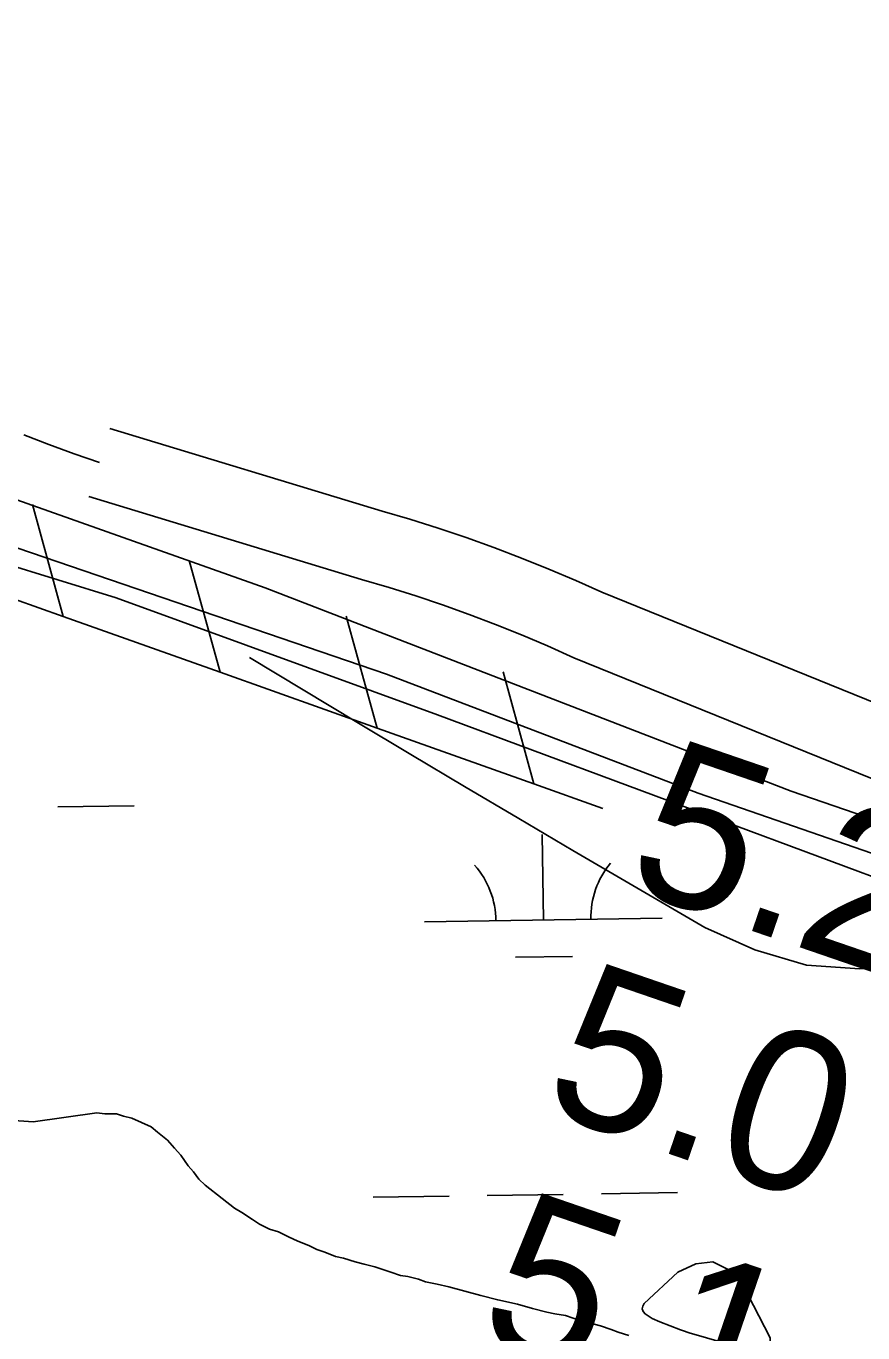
# Model space of a CAD drawing. Extents: x 3823584 to 3861785, y 301729 to 327625.
# Drawn here: x 3848399 to 3848751, y 321685 to 322235 of the extents above; entities that cross this region are included whole.
import ezdxf

# ---------------------------------------------------------------- set-up
doc = ezdxf.new("R2010")
doc.units = 0
for name, color, linetype in [('V-LEVE-TOET', 7, 'Continuous'), ('V-RIVR-EDGE', 7, 'Continuous'), ('V-RIVR-RANG', 7, 'Continuous'), ('V-ROAD-CNTR', 7, 'Continuous'), ('V-RRAP-FSHR', 7, 'Continuous'), ('V-SITE-OTLN', 7, 'Continuous'), ('V-TOPO-MINR', 7, 'Continuous'), ('V-WETL-SWMP', 7, 'Continuous')]:
    doc.layers.add(name, color=color, linetype=linetype)

msp = doc.modelspace()

# ---------------------------------------------------------------- linework, layer by layer
at = {"layer": 'V-LEVE-TOET'}
msp.add_lwpolyline([(3850014.742, 321433.367), (3849850.0500000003, 321489.54), (3849734.295, 321528.69800000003), (3849618.012, 321568.38), (3849498.026, 321612.238), (3849360.6890000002, 321660.183), (3849221.752, 321711.795), (3849053.8680000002, 321774.771), (3848928.632, 321818.594), (3848820.187, 321864.101), (3848681.799, 321912.04), (3848550.748, 321962.126), (3848384.4790000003, 322018.815)], dxfattribs=at)
at = {"layer": 'V-RIVR-EDGE'}
msp.add_spline([(3847485.8319481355, 322118.89418184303), (3847496.8254138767, 322121.7008250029), (3847515.1529831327, 322119.6628313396), (3847532.2711583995, 322112.04833857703), (3847562.928599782, 322100.01648242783), (3847601.149290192, 322084.3791098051), (3847633.7846123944, 322066.364338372), (3847660.4508157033, 322051.9511415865), (3847687.916054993, 322038.333038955), (3847710.6097439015, 322029.11061966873), (3847727.3372702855, 322024.68537263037), (3847746.4658464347, 322024.239538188), (3847772.76406636, 322022.1818353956), (3847789.502432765, 322022.1404462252), (3847814.5932296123, 322015.30330940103), (3847849.643397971, 322006.8474060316), (3847887.4842795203, 321998.78313700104), (3847930.1124787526, 321992.6997051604), (3847958.8107629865, 321994.2228824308), (3847986.7169094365, 321997.74069328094), (3848006.664230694, 322006.0606036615), (3848050.1584769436, 322027.87247824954), (3848078.8892812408, 322042.5472291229), (3848100.019389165, 322045.6832601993), (3848111.5758471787, 322045.2561494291), (3848118.7445054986, 322043.2457485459), (3848125.108215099, 322038.0490583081), (3848139.0420719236, 322032.0365793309), (3848150.9881933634, 322028.02169030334), (3848157.752406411, 322023.62107967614), (3848160.9229284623, 322016.43961042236), (3848161.2889409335, 322003.2870513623), (3848156.847926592, 321980.18300444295), (3848146.788038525, 321941.1514525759), (3848133.093070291, 321882.600675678), (3848120.213890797, 321831.6200460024), (3848106.5297625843, 321777.4531269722), (3848089.6485049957, 321719.7072987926), (3848088.3819545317, 321691.0159127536), (3848082.6753751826, 321639.6190123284), (3848084.198552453, 321610.92072809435), (3848092.5036809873, 321584.9954188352), (3848100.013715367, 321559.8691455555), (3848108.743983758, 321544.7032292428), (3848122.2724098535, 321535.90200798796), (3848129.839600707, 321533.89062164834), (3848142.2039638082, 321537.8453978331), (3848150.2002363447, 321548.1875345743), (3848164.221798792, 321577.6444510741), (3848176.2191639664, 321594.35325378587), (3848203.3607654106, 321611.02460915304), (3848216.535989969, 321620.55686989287), (3848235.3192482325, 321641.6327777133), (3848244.9214763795, 321656.75336302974), (3848252.921690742, 321668.6896299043), (3848262.918509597, 321682.2150996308), (3848279.265241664, 321684.96442365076), (3848288.834949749, 321686.9334353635), (3848305.185623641, 321691.2768895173), (3848321.9269464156, 321692.43109794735), (3848346.234474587, 321691.1753875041), (3848371.3292132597, 321685.9323808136), (3848402.388143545, 321675.0951368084), (3848451.7716867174, 321661.0243015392), (3848503.954812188, 321650.93189340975), (3848552.1457141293, 321638.0596121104), (3848581.61347065, 321628.42190753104), (3848609.881687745, 321617.193029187), (3848655.6606999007, 321595.9574774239), (3848686.7166738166, 321583.924635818), (3848744.07579494, 321571.82675408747), (3848779.9230283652, 321563.3688798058), (3848810.591309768, 321555.7208815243), (3848821.3388772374, 321550.5133512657), (3848849.5795015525, 321528.125561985), (3848851.9460603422, 321518.1563359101), (3848851.846529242, 321477.90455003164), (3848854.173669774, 321451.99402261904), (3848860.086617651, 321425.676093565), (3848874.3717050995, 321400.53306752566), (3848881.1300054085, 321393.74126169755), (3848884.7167982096, 321393.73239258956), (3848893.0918941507, 321396.1028932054), (3848902.2817933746, 321405.64500850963), (3848925.893758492, 321445.4401199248), (3848940.326664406, 321480.0769739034), (3848949.1475947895, 321501.57605066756), (3848955.1354373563, 321505.54659415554), (3848963.9110367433, 321508.71317438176), (3848975.4694656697, 321509.0831286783), (3848992.1910793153, 321502.2666864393), (3849005.331812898, 321497.8503085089), (3849017.286803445, 321497.4222122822), (3849023.654454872, 321493.81965217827), (3849024.437723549, 321488.2382257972), (3849019.6395658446, 321481.8735307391), (3849017.229646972, 321474.3073253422), (3849016.805492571, 321463.9464649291), (3849024.363814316, 321458.34828578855), (3849035.909432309, 321453.5373171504), (3849041.8962894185, 321457.1093281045), (3849044.700798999, 321463.08041791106), (3849048.7216007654, 321477.4177345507), (3849052.7157952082, 321480.99467278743), (3849059.092315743, 321480.97890548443), (3849069.845795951, 321478.16257042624), (3849073.834077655, 321479.3483134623), (3849077.429739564, 321482.92623715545), (3849084.603325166, 321482.90849893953), (3849092.5749612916, 321483.2873223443), (3849099.760372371, 321488.05197452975), (3849106.157587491, 321496.40539042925), (3849113.739560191, 321500.3719920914), (3849122.5023486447, 321498.3576493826), (3849122.8880702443, 321493.17574099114), (3849126.864526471, 321489.57909362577), (3849134.03614116, 321488.7642903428), (3849139.2298750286, 321493.932402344), (3849143.6245729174, 321498.3054201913), (3849152.39327411, 321498.68227268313), (3849163.550214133, 321497.8576148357), (3849169.90406917, 321488.67559926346), (3849169.8814036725, 321479.50935099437), (3849177.4357835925, 321472.3170417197), (3849189.7824084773, 321469.0982323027), (3849207.3178399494, 321469.05487221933), (3849217.670816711, 321465.442457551), (3849228.8119894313, 321458.24127916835), (3849242.7507735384, 321454.22146285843), (3849253.112619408, 321454.1958409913), (3849266.253352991, 321449.7794630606), (3849284.95481837, 321437.77717060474), (3849300.0665345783, 321424.5881496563), (3849310.3948749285, 321411.01242165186), (3849335.4610353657, 321394.2119714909), (3849341.019796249, 321385.8289918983), (3849340.2089347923, 321380.2515073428), (3849335.791571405, 321366.71224122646), (3849330.5860120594, 321356.76173882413), (3849327.7765751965, 321348.7979863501), (3849327.7539096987, 321339.63173808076), (3849334.5191082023, 321335.62965998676), (3849341.6936792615, 321336.01045430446), (3849353.235355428, 321329.6053555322), (3849357.2226516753, 321330.39256603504), (3849361.6341023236, 321341.54063695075), (3849362.86123453, 321354.2907216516), (3849358.5167949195, 321370.2428630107), (3849360.9296701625, 321379.00466600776), (3849365.7219151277, 321382.97816586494), (3849372.894515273, 321382.5618951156), (3849380.0572608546, 321378.16029903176), (3849383.6223736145, 321369.3837141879), (3849384.3859331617, 321355.8316371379), (3849389.9456795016, 321347.84719007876), (3849390.322531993, 321339.07848888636), (3849391.503347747, 321333.0975445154), (3849396.2857381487, 321333.08571903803), (3849403.8657399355, 321336.25525563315), (3849413.4462880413, 321342.6081252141), (3849423.832770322, 321352.5458166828), (3849431.4137575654, 321356.1138858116), (3849446.954555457, 321355.2783879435), (3849454.10843193, 321347.2899990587), (3849456.4759761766, 321337.7193055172), (3849456.0380253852, 321321.77898963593), (3849460.4011886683, 321313.3989664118), (3849464.785046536, 321313.38812639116), (3849472.3620919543, 321315.3620653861), (3849476.7725571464, 321326.11160376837), (3849481.594365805, 321342.041079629), (3849482.0244329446, 321354.7931352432), (3849488.4255898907, 321364.7406812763), (3849497.613518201, 321373.485731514), (3849505.583183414, 321373.06748985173), (3849506.7639991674, 321367.0865454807), (3849508.6847235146, 321337.98874325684), (3849517.004633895, 321318.0414219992), (3849525.7516550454, 321309.6505587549), (3849556.405154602, 321296.0245724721), (3849589.84936735, 321282.79022052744), (3849615.3170166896, 321267.1843825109), (3849652.7298020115, 321247.1651229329), (3849680.6004720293, 321236.3357625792), (3849706.493261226, 321231.4893175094), (3849749.1037222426, 321218.23230006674), (3849784.949970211, 321209.3758932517), (3849883.3126112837, 321178.844012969), (3849916.3504078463, 321162.4223862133), (3849957.3637823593, 321147.973712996), (3850015.9106174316, 321132.6846146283), (3850039.7969475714, 321122.26364137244), (3850070.460301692, 321112.62298042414), (3850077.611221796, 321103.4389939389), (3850086.764659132, 321098.23540550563), (3850097.9166718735, 321095.4180849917), (3850106.2809277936, 321093.4047277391), (3850115.4511178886, 321094.9761923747), (3850156.4713905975, 321083.31724689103), (3850187.132773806, 321072.87952087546), (3850213.8068607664, 321061.65458435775), (3850219.772037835, 321056.4588795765), (3850225.726374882, 321046.87931692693), (3850233.2896239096, 321043.2738004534), (3850252.8039216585, 321037.64605761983), (3850275.1128744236, 321034.0040792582), (3850281.879058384, 321030.4005336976), (3850281.8613201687, 321023.22694809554), (3850290.617210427, 321018.4228776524), (3850304.969308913, 321020.38006388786), (3850314.14738266, 321025.1397887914), (3850315.760236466, 321032.70796510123), (3850319.76231456, 321039.47316360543), (3850326.942798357, 321042.24515312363), (3850337.297746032, 321039.4298035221), (3850343.2589812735, 321032.63996860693), (3850344.4191024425, 321018.2898410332), (3850345.6018891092, 321013.1059617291), (3850351.180359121, 321012.69363280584), (3850354.7770064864, 321016.67008903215), (3850359.5603823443, 321017.05679608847), (3850367.528076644, 321015.8414893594), (3850390.624239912, 321008.2122147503), (3850421.292521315, 321000.56421646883), (3850470.6740935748, 320985.6963161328), (3850512.4904458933, 320973.6368672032), (3850567.055897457, 320959.95175353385), (3850598.5192730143, 320951.5047192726), (3850649.8866097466, 320933.84216391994), (3850703.250550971, 320917.7688114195), (3850714.3936946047, 320911.3646981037), (3850717.573085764, 320907.7700216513), (3850721.5584110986, 320907.76016708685), (3850726.741304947, 320908.5444212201), (3850733.5252271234, 320912.1144612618), (3850744.6841380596, 320912.0868684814), (3850756.635186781, 320910.0646421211), (3850793.664221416, 320896.02435600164), (3850824.7162535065, 320882.3973842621), (3850855.385520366, 320875.14791851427), (3850872.111075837, 320869.9256064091), (3850881.27929502, 320870.7000059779), (3850900.0073677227, 320869.4580919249), (3850910.3564026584, 320864.2515471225), (3850925.0567754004, 320845.882588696), (3850938.9916176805, 320840.2686422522), (3850982.420823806, 320835.7773696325), (3851024.656403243, 320832.08611844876), (3851060.5233457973, 320831.5988948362), (3851072.0867020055, 320833.96151179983), (3851080.067207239, 320837.9271280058), (3851082.475155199, 320844.69626833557), (3851082.102244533, 320855.0590996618), (3851084.5042797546, 320859.43704479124), (3851086.898431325, 320860.62672965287), (3851091.680821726, 320860.6149041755), (3851096.845977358, 320854.2255727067), (3851104.004781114, 320848.2298464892), (3851113.56857646, 320847.80766300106), (3851129.110359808, 320847.3706976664), (3851143.04224572, 320840.5611536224), (3851145.821133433, 320836.1703975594), (3851150.5719892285, 320823.4055310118), (3851152.532131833, 320810.24903012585), (3851156.113011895, 320807.84896581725), (3851167.674397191, 320809.4145177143), (3851172.8563055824, 320809.8002393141), (3851175.6312514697, 320803.81535311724), (3851181.2107069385, 320803.80155672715), (3851190.3858243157, 320807.36568403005), (3851199.55897078, 320810.13274626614), (3851208.7252190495, 320810.1100807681), (3851239.4072968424, 320808.04153795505), (3851258.139311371, 320808.39375403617), (3851275.2762103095, 320808.3513794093), (3851293.9973848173, 320804.3197376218), (3851298.372373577, 320800.7221048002), (3851303.5188055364, 320786.76065519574), (3851309.861820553, 320773.19478175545), (3851315.8200994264, 320765.2093492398), (3851320.1901609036, 320759.61905375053), (3851338.023608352, 320718.9243897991), (3851342.77939143, 320708.15218591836), (3851345.1656593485, 320706.1536105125), (3851365.0853878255, 320703.3146099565), (3851381.420294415, 320701.2815435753), (3851407.3002726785, 320691.25417557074), (3851422.433668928, 320686.832870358), (3851431.185617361, 320680.43466978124), (3851451.4890965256, 320671.6166957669), (3851448.6845869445, 320665.64560596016), (3851438.3000755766, 320656.50497955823), (3851435.892127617, 320649.7358392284), (3851442.2479535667, 320641.3508887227), (3851483.653947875, 320624.51003484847), (3851505.9392496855, 320611.3032756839), (3851536.9883254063, 320596.48070634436), (3851589.9419086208, 320575.62594889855), (3851617.012557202, 320563.6029618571), (3851652.46519992, 320556.74020316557), (3851684.7187423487, 320545.50147025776), (3851713.3825356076, 320533.076008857), (3851730.1031637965, 320525.8610340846), (3851748.4248203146, 320521.43184522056), (3851767.555367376, 320521.78307584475), (3851777.9319950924, 320527.7354419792), (3851788.303695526, 320531.6951454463), (3851800.6582040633, 320531.6645962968), (3851816.5955635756, 320530.03104790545), (3851824.9479940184, 320523.2353002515), (3851839.260674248, 320509.2511851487), (3851853.5812381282, 320498.45533031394), (3851862.7445300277, 320497.23706721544), (3851879.884385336, 320498.390290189), (3851892.639397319, 320499.1558206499), (3851900.610047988, 320499.1361115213), (3851926.106275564, 320495.0877169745), (3851955.5740320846, 320485.4500123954), (3851994.2050805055, 320474.5940447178), (3852022.486108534, 320468.54608930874), (3852060.7097553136, 320454.10431428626), (3852092.9534431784, 320438.8802560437), (3852110.0666911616, 320429.2731006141), (3852146.7060623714, 320418.82059275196), (3852168.608598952, 320411.99133957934), (3852194.0998992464, 320405.95028236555), (3852209.236251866, 320402.724574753), (3852234.3378887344, 320400.2712957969), (3852251.0644296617, 320395.4475162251), (3852274.163549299, 320389.0138392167), (3852305.6357939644, 320384.15359775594), (3852335.115375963, 320379.2982835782), (3852352.658691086, 320382.44318376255), (3852370.19904984, 320384.3924863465), (3852387.732510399, 320383.5520611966), (3852419.199827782, 320376.6991570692), (3852438.7141255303, 320371.07141423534), (3852464.602972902, 320364.6308390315), (3852482.518213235, 320357.01437535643), (3852503.2241667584, 320349.7895460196), (3852521.141378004, 320342.9701474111), (3852536.265905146, 320334.96204939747), (3852554.9663850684, 320322.5612244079), (3852575.266907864, 320312.5476527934), (3852589.199779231, 320306.1366412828), (3852597.5551660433, 320300.53649122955), (3852608.692396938, 320291.7411827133), (3852639.754283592, 320282.09953630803), (3852661.2582876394, 320275.27126859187), (3852690.7290005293, 320266.82916161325), (3852722.59090862, 320258.38114189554), (3852744.5062561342, 320256.7328116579), (3852760.831308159, 320250.7144199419), (3852781.9377651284, 320244.2856702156), (3852812.605061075, 320236.23913940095), (3852838.090448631, 320227.80688698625), (3852860.000868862, 320224.1658940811), (3852879.1126922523, 320216.9450065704), (3852905.3971157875, 320209.3078483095), (3852940.8280784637, 320193.67737388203), (3852967.521874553, 320190.423088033), (3852993.0151457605, 320185.179095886), (3853016.1122944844, 320177.9483538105), (3853043.98887724, 320169.51018865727), (3853083.419947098, 320159.84784766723), (3853124.0446436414, 320149.3854852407), (3853164.2698221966, 320138.52557573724), (3853204.098439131, 320128.4637167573), (3853280.564456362, 320107.152284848), (3853294.5101386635, 320105.92219627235), (3853304.8769118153, 320107.88923707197), (3853317.63685108, 320110.64743020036), (3853337.1826834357, 320117.772728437), (3853356.72851579, 320124.8980266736), (3853374.6762761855, 320130.43313660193), (3853389.029360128, 320132.7888553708), (3853402.5804517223, 320133.1538823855), (3853412.940326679, 320132.331195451), (3853431.273808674, 320132.6843969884), (3853444.834754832, 320137.0347493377), (3853448.428445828, 320139.8156079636), (3853449.239307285, 320145.3930925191), (3853452.437422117, 320149.37053420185), (3853457.2267107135, 320152.14843645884), (3853468.3866071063, 320152.51937621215), (3853468.7811978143, 320150.924260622), (3853464.3638344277, 320137.38499450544), (3853464.3618635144, 320136.5879294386), (3853466.7471459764, 320134.1908214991), (3853472.715279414, 320130.1907143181), (3853479.081945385, 320126.18962168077), (3853491.4236429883, 320120.9781495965), (3853502.180079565, 320119.3574121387), (3853506.157521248, 320116.15929730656), (3853510.5334954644, 320112.96019701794), (3853514.9045423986, 320107.7684340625), (3853525.650138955, 320101.76383873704), (3853538.7918579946, 320097.74599334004), (3853552.3429495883, 320098.1110203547), (3853584.2028867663, 320088.86593557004), (3853605.7059053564, 320081.63913532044), (3853618.4362809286, 320072.4413524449), (3853651.492801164, 320063.59184382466)], degree=3, dxfattribs=at)
at = {"layer": 'V-ROAD-CNTR'}
for points in [[(3848434.388488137, 322065.4538248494), (3848548.8700444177, 322030.6894833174), (3848560.5730354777, 322027.24482174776), (3848572.4072459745, 322023.5123914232), (3848584.170695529, 322019.54857585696), (3848595.8506089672, 322015.36072226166), (3848607.4494226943, 322010.9462713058), (3848618.961328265, 322006.3075119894), (3848630.3804472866, 322001.44637325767), (3848641.320484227, 321996.53587282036), (3848797.7206849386, 321933.09090348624)], [(3848398.346, 322062.753), (3848408.829, 322058.661), (3848419.393, 322054.776), (3848430.0300000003, 322051.101)], [(3848425.671511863, 322036.74817515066), (3848540.2759555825, 322001.9465166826), (3848551.8249645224, 321998.54717825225), (3848563.1047540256, 321994.98960857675), (3848574.317304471, 321991.21142414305), (3848585.451391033, 321987.21927773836), (3848596.506577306, 321983.0117286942), (3848607.478671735, 321978.59048801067), (3848618.3615527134, 321973.95762674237), (3848629.535515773, 321968.94212717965), (3848786.8233150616, 321905.13709651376), (3848798.2853165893, 321900.84824904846), (3848809.787707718, 321896.816715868), (3848821.370025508, 321893.0257286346), (3848833.0287150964, 321889.4760932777), (3848845.844806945, 321885.8624197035), (3848852.2212128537, 321885.1998838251), (3848857.6721405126, 321884.8772965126), (3848858.261961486, 321884.8689197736)]]:
    msp.add_lwpolyline(points, dxfattribs=at)
at = {"layer": 'V-RRAP-FSHR'}
for p, q in [((3848414.85, 321986.368), (3848401.876, 322033.444)), ((3848480.796, 321962.897), (3848467.822, 322009.972)), ((3848546.7430000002, 321939.425), (3848533.769, 321986.501)), ((3848612.6890000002, 321915.954), (3848599.715, 321963.029))]:
    msp.add_line(p, q, dxfattribs=at)
for points in [[(3848414.85, 321986.368), (3848353.269, 322008.286), (3848348.913, 322009.87)], [(3848480.796, 321962.897), (3848414.849, 321986.369)], [(3848546.7430000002, 321939.425), (3848480.795, 321962.897)], [(3848612.6890000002, 321915.954), (3848546.742, 321939.425)], [(3848641.656, 321905.64400000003), (3848612.688, 321915.954)]]:
    msp.add_lwpolyline(points, dxfattribs=at)
at = {"layer": 'V-SITE-OTLN'}
msp.add_lwpolyline([(3849091.643, 322411.601), (3849021.636, 322159.998), (3848977.041, 321971.252), (3848941.4280000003, 321895.136), (3848926.486, 321851.684), (3848921.9930000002, 321838.722), (3848860.87, 321866.474), (3848842.401, 321871.207), (3848720.828, 321912.933), (3848499.793, 321998.47000000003), (3848417.894, 322027.445), (3848166.653, 322116.267), (3848101.613, 322137.072), (3848109.5100000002, 322163.127), (3848094.7770000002, 322170.38300000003), (3847619.958, 322340.685)], dxfattribs=at)
at = {"layer": 'V-TOPO-MINR'}
for points in [[(3848819.81, 321847.94), (3848772.7848946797, 321839.70810447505), (3848749.7403657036, 321838.19500999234), (3848727.258863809, 321839.8131179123), (3848705.6219025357, 321846.1280294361), (3848684.547968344, 321855.57414336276), (3848629.0585518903, 321888.02066684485), (3848606.306770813, 321901.386110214), (3848583.5912563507, 321914.8126290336), (3848560.9301418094, 321928.33076102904), (3848538.3052938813, 321941.9099684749), (3848493.11, 321969.16000000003)], [(3848711.9273788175, 321679.72210600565), (3848710.8017357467, 321678.68934827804), (3848709.131142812, 321677.9655627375), (3848706.5102093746, 321677.9297218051), (3848703.909271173, 321678.07631708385), (3848701.338325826, 321678.4965666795), (3848698.7873757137, 321679.099252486), (3848677.9702572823, 321685.2000481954), (3848675.174833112, 321686.1170017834), (3848674.255238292, 321686.45870136), (3848665.6705217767, 321689.77106275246), (3848662.4451614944, 321691.2433715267), (3848659.419193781, 321693.0911164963), (3848658.5924686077, 321694.15482403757), (3848658.192705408, 321695.2489378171), (3848658.433385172, 321696.38866095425), (3848659.1010269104, 321697.5587903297), (3848673.195014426, 321710.69855413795), (3848680.7984418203, 321714.23196863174), (3848687.9274735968, 321715.066074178), (3848694.3449119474, 321711.8512163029), (3848700.28795468, 321705.93704948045), (3848711.998865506, 321683.0235102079), (3848711.9273788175, 321679.72210600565)]]:
    msp.add_lwpolyline(points, dxfattribs=at)
at = {"layer": 'V-WETL-SWMP'}
for p, q in [((3848412.6177741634, 321906.3053910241), (3848444.613894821, 321906.7987303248)), ((3848616.691861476, 321858.7043555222), (3848616.136533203, 321894.6997641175)), ((3848566.6979229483, 321857.9335128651), (3848666.6858000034, 321859.47519817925)), ((3848604.9313515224, 321843.09032133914), (3848628.928442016, 321843.4603258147)), ((3848545.0733899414, 321742.1553572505), (3848577.0695105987, 321742.6486965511)), ((3848593.0675709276, 321742.89536620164), (3848625.063691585, 321743.3887055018)), ((3848641.0617519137, 321743.63537515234), (3848673.057872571, 321744.1287144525))]:
    msp.add_line(p, q, dxfattribs=at)
for points in [[(3847887.284, 322193.128), (3847983.605, 322158.825), (3848045.447, 322136.067), (3848107.271, 322115.284), (3848219.0810000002, 322072.032), (3848338.832, 322024.505), (3848437.093, 321994.17), (3848572.2, 321945.039), (3848771.865, 321870.723), (3848941.446, 321809.814), (3849087.375, 321757.152), (3849258.984, 321691.856), (3849390.4790000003, 321644.702), (3849529.586, 321595.597), (3849671.5100000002, 321543.71), (3849774.923, 321509.575), (3849949.693, 321450.298), (3850126.043, 321394.232)], [(3848429.007, 321777.613), (3848402.133, 321773.923), (3848384.185, 321775.142)], [(3848652.63, 321684), (3848648.131, 321685.468), (3848645.13, 321686.571), (3848640.63, 321688.039), (3848635.382, 321689.502), (3848632.384, 321690.231), (3848626.008, 321692.436), (3848621.5130000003, 321693.155), (3848618.1410000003, 321693.882), (3848612.144, 321695.34), (3848605.771, 321697.17100000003), (3848597.5270000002, 321698.989), (3848590.4050000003, 321700.814), (3848583.6580000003, 321702.642), (3848576.9110000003, 321704.47000000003), (3848572.039, 321705.561), (3848567.168, 321706.652), (3848564.167, 321707.756), (3848559.669, 321708.849), (3848556.674, 321709.204), (3848552.548, 321710.675), (3848545.798, 321712.877), (3848541.301, 321713.97000000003), (3848537.552, 321715.069), (3848532.6780000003, 321716.53500000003), (3848529.305, 321717.261), (3848524.8030000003, 321719.103), (3848521.4280000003, 321720.204), (3848518.4250000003, 321721.68200000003), (3848513.1720000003, 321723.89400000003), (3848509.795, 321725.369), (3848505.29, 321727.585), (3848501.541, 321728.684), (3848497.4110000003, 321730.902), (3848494.4050000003, 321732.754), (3848489.896, 321735.719), (3848486.8910000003, 321737.57), (3848481.626, 321741.653), (3848474.48, 321747.22000000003), (3848471.844, 321749.82300000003), (3848469.58, 321752.802), (3848467.318, 321755.407), (3848464.296, 321759.878), (3848461.657, 321762.854), (3848458.642, 321766.203), (3848454.504, 321769.544), (3848451.8710000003, 321771.772), (3848447.7430000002, 321773.617), (3848443.615, 321775.461), (3848440.242, 321776.188), (3848437.241, 321777.292), (3848432.377, 321777.26), (3848429.007, 321777.613)]]:
    msp.add_lwpolyline(points, dxfattribs=at)
for centre, radius, start, end in [((3848561.448298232, 321858.32742591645), 35.24628790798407, 0.11154251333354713, 41.65520084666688), ((3848671.9207762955, 321860.03077038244), 35.246287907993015, 140.1115299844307, 181.65518831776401)]:
    msp.add_arc(centre, radius, start, end, dxfattribs=at)

# ---------------------------------------------------------------- texts
at = {"layer": 'V-RIVR-RANG'}
for s, p in [('5.2', (3848649.5377272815, 321872.9983209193)), ('5.0', (3848614.526603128, 321779.2901459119)), ('5.1', (3848587.248919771, 321682.9249186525))]:
    msp.add_text(s, height=67, rotation=341.03832571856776, dxfattribs=at).set_placement(p)

doc.saveas('drawing.dxf')
